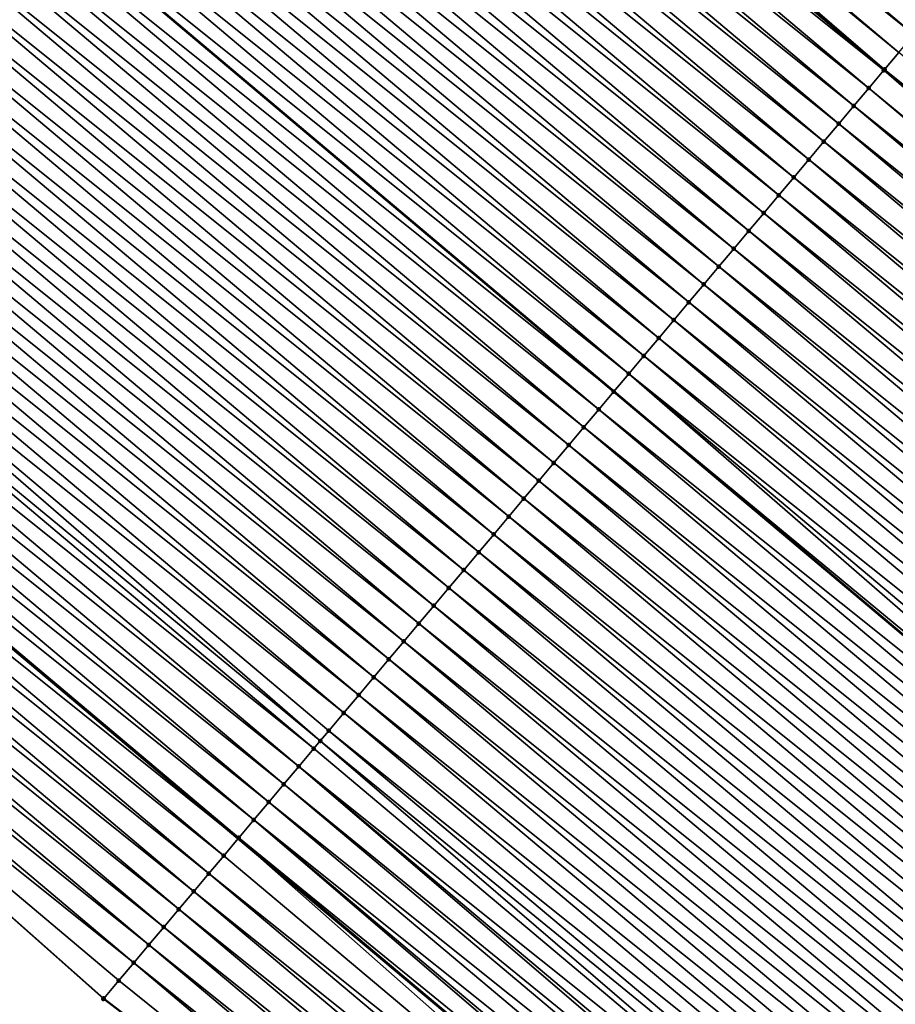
# Model space of a CAD drawing. Header units: feet. Extents: x 2007189 to 2022806, y 818621 to 837694.
# Tile 386 of 656: x 2016882 to 2016901, y 819008 to 819029. Entities that reach past the tile are written whole.
import ezdxf

# ---------------------------------------------------------------- set-up
doc = ezdxf.new("R2010")
doc.units = ezdxf.units.FT
doc.header["$MEASUREMENT"] = 0
for name, color, linetype, lineweight in [('EP_Travel Lane', 172, 'Continuous', 53), ('Road Shots', 141, 'Continuous', 100), ('Road X-Section', 40, 'Continuous', 13), ('STRIPING', 60, 'Continuous', 53)]:
    doc.layers.add(name, color=color, linetype=linetype, lineweight=lineweight)
doc.layers.add('I-77-MM17-21_SB-Surface-Border', color=7, linetype='Continuous')
doc.layers.add('I-77-MM17-21_SB-Surface-TIN', color=7, linetype='Continuous')

msp = doc.modelspace()

# ---------------------------------------------------------------- linework, layer by layer
at = {"layer": 'EP_Travel Lane'}
msp.add_polyline3d([(2016733.999429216, 819140.1034043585, 274.1678343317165), (2016749.296424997, 819127.221880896, 274.4294133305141), (2016764.59372578, 819114.3401005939, 274.6591212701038), (2016779.89070353, 819101.4585923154, 274.9225861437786), (2016795.18778303, 819088.576998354, 275.1754161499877), (2016810.484822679, 819075.6954379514, 275.4324137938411), (2016825.782035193, 819062.8137319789, 275.6713380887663), (2016841.079173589, 819049.9320884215, 275.9180162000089), (2016856.376299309, 819037.0504555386, 276.1660225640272), (2016871.673332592, 819024.1689004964, 276.4236824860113), (2016886.982882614, 819011.2875277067, 276.6819348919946), (2016902.308022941, 818998.4390243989, 276.9303344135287), (2016917.633320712, 818985.5903890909, 277.155754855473), (2016932.95899216, 818972.7414404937, 277.3266247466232), (2016948.284831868, 818959.8923508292, 277.4729298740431), (2016963.610795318, 818947.0431574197, 277.6011788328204), (2016978.936536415, 818934.1941504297, 277.7618819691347), (2016994.26224747, 818921.3451686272, 277.9269635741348), (2017009.587746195, 818908.4963648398, 278.12305330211), (2017024.913461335, 818895.6473796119, 278.287547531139), (2017040.259477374, 818882.7864861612, 278.4217461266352), (2017055.598698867, 818869.9530697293, 278.5670416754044), (2017070.938029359, 818857.1195621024, 278.6535262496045), (2017086.277400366, 818844.286020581, 278.7181300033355)], dxfattribs=at)
at = {"layer": 'I-77-MM17-21_SB-Surface-Border', "color": 3, "linetype": 'Continuous', "lineweight": -3}
msp.add_polyline3d([(2017085.954980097, 818843.9006351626, 278.6995043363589), (2017070.209611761, 818856.2489015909, 278.6138580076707), (2017054.652584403, 818868.8221821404, 278.51044431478), (2017039.253249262, 818881.5837598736, 278.3655220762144), (2017023.470538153, 818893.9304283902, 278.2235324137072), (2017007.420183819, 818905.9170554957, 278.0195860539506), (2016992.481850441, 818919.2264905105, 277.8362537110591), (2016977.717256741, 818932.7433000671, 277.7066960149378), (2016961.341886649, 818944.3440322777, 277.5491763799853), (2016947.274771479, 818958.6908833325, 277.4580087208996), (2016932.596480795, 818972.3101950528, 277.3185388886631), (2016915.047826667, 818982.5151392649, 277.131746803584), (2016900.012915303, 818995.7091841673, 276.9102384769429), (2016884.092850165, 819007.8499312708, 276.6463734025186), (2016869.116902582, 819021.1336139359, 276.3774182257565), (2016853.500769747, 819033.6361956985, 276.1087442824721), (2016837.88433416, 819046.1390325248, 275.8717059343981), (2016822.268144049, 819058.6416625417, 275.6090141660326), (2016807.295925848, 819071.909341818, 275.3812706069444), (2016792.001816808, 819084.7944163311, 275.1261050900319), (2016777.351884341, 819098.4443676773, 274.8844872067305), (2016762.380124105, 819111.7116611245, 274.6088648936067), (2016746.441525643, 819123.8321223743, 274.3728565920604), (2016731.791721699, 819137.481965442, 274.1178048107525)], dxfattribs=at)
at = {"layer": 'I-77-MM17-21_SB-Surface-TIN', "color": 128, "linetype": 'Continuous', "lineweight": -3}
for points in [[(2016901.47484909, 819028.5283431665, 277.0840418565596), (2016886.18662564, 819041.4036555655, 276.8362603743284), (2016885.864573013, 819041.0211871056, 276.8257612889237)], [(2016901.47484909, 819028.5283431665, 277.0840418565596), (2016901.796577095, 819028.9110847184, 277.0920973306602), (2016886.18662564, 819041.4036555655, 276.8362603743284)], [(2016901.153129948, 819028.1455941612, 277.0746908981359), (2016885.864573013, 819041.0211871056, 276.8257612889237), (2016885.69909816, 819040.8246631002, 276.8200213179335)], [(2016901.153129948, 819028.1455941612, 277.0746908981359), (2016901.47484909, 819028.5283431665, 277.0840418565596), (2016885.864573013, 819041.0211871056, 276.8257612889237)], [(2016900.847775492, 819027.7823052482, 277.0651704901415), (2016885.69909816, 819040.8246631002, 276.8200213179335), (2016885.542527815, 819040.6387123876, 276.8144857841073)], [(2016900.847775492, 819027.7823052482, 277.0651704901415), (2016901.153129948, 819028.1455941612, 277.0746908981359), (2016885.69909816, 819040.8246631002, 276.8200213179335)], [(2016900.831415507, 819027.762841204, 277.0646530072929), (2016885.542527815, 819040.6387123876, 276.8144857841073), (2016885.220483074, 819040.2562372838, 276.8031623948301)], [(2016900.831415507, 819027.762841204, 277.0646530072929), (2016900.847775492, 819027.7823052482, 277.0651704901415), (2016885.542527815, 819040.6387123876, 276.8144857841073)], [(2016900.509702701, 819027.3800868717, 277.0543761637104), (2016885.220483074, 819040.2562372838, 276.8031623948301), (2016884.898434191, 819039.8737656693, 276.7922719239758)], [(2016900.509702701, 819027.3800868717, 277.0543761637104), (2016900.831415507, 819027.762841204, 277.0646530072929), (2016885.220483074, 819040.2562372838, 276.8031623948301)], [(2016900.187990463, 819026.9973320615, 277.044016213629), (2016884.898434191, 819039.8737656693, 276.7922719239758), (2016884.576378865, 819039.4912994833, 276.782054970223)], [(2016900.187990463, 819026.9973320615, 277.044016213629), (2016900.509702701, 819027.3800868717, 277.0543761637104), (2016884.898434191, 819039.8737656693, 276.7922719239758)], [(2016899.866276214, 819026.6145789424, 277.0339501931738), (2016884.576378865, 819039.4912994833, 276.782054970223), (2016884.254316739, 819039.1088390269, 276.7725488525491)], [(2016899.866276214, 819026.6145789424, 277.0339501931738), (2016900.187990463, 819026.9973320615, 277.044016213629), (2016884.576378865, 819039.4912994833, 276.782054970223)], [(2016899.544559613, 819026.2318278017, 277.024228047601), (2016884.254316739, 819039.1088390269, 276.7725488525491), (2016883.932251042, 819038.7263815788, 276.7634159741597)], [(2016899.544559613, 819026.2318278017, 277.024228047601), (2016899.866276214, 819026.6145789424, 277.0339501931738), (2016884.254316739, 819039.1088390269, 276.7725488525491)], [(2016899.222841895, 819025.8490775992, 277.0146690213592), (2016883.932251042, 819038.7263815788, 276.7634159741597), (2016883.610183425, 819038.3439257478, 276.7544837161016)], [(2016899.222841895, 819025.8490775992, 277.0146690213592), (2016899.544559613, 819026.2318278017, 277.024228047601), (2016883.932251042, 819038.7263815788, 276.7634159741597)], [(2016898.901123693, 819025.4663278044, 277.005180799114), (2016883.610183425, 819038.3439257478, 276.7544837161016), (2016883.288116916, 819037.9614689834, 276.7454356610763)], [(2016898.901123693, 819025.4663278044, 277.005180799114), (2016899.222841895, 819025.8490775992, 277.0146690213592), (2016883.610183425, 819038.3439257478, 276.7544837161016)], [(2016898.579406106, 819025.0835774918, 276.9956026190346), (2016883.288116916, 819037.9614689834, 276.7454356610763), (2016882.966052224, 819037.5790106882, 276.7361976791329)], [(2016898.579406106, 819025.0835774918, 276.9956026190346), (2016898.901123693, 819025.4663278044, 277.005180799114), (2016883.288116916, 819037.9614689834, 276.7454356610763)], [(2016898.257689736, 819024.700826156, 276.9858465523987), (2016882.966052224, 819037.5790106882, 276.7361976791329), (2016882.64399027, 819037.1965500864, 276.7266735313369)], [(2016898.257689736, 819024.700826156, 276.9858465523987), (2016898.579406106, 819025.0835774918, 276.9956026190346), (2016882.966052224, 819037.5790106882, 276.7361976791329)], [(2016897.935973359, 819024.3180748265, 276.9760916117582), (2016882.64399027, 819037.1965500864, 276.7266735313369), (2016882.321930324, 819036.8140877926, 276.7169394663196)], [(2016897.935973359, 819024.3180748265, 276.9760916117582), (2016898.257689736, 819024.700826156, 276.9858465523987), (2016882.64399027, 819037.1965500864, 276.7266735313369)], [(2016897.61425715, 819023.9353233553, 276.9663120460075), (2016882.321930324, 819036.8140877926, 276.7169394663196), (2016881.999871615, 819036.431624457, 276.7070761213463)], [(2016897.61425715, 819023.9353233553, 276.9663120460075), (2016897.935973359, 819024.3180748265, 276.9760916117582), (2016882.321930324, 819036.8140877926, 276.7169394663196)], [(2016897.292540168, 819023.5525725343, 276.9566454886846), (2016881.999871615, 819036.431624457, 276.7070761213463), (2016881.677812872, 819036.0491611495, 276.6972162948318)], [(2016897.292540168, 819023.5525725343, 276.9566454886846), (2016897.61425715, 819023.9353233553, 276.9663120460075), (2016881.999871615, 819036.431624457, 276.7070761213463)], [(2016896.970822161, 819023.1698225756, 276.9471288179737), (2016881.677812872, 819036.0491611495, 276.6972162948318), (2016881.355753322, 819035.6666985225, 276.6874408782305)], [(2016896.970822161, 819023.1698225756, 276.9471288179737), (2016897.292540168, 819023.5525725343, 276.9566454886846), (2016881.677812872, 819036.0491611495, 276.6972162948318)], [(2016896.649103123, 819022.7870734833, 276.9377627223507), (2016881.355753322, 819035.6666985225, 276.6874408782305), (2016881.033694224, 819035.2842355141, 276.6776181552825)], [(2016896.649103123, 819022.7870734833, 276.9377627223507), (2016896.970822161, 819023.1698225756, 276.9471288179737), (2016881.355753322, 819035.6666985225, 276.6874408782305)], [(2016896.327382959, 819022.4043253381, 276.9285612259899), (2016881.033694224, 819035.2842355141, 276.6776181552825), (2016880.711635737, 819034.9017719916, 276.6677316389)], [(2016896.327382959, 819022.4043253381, 276.9285612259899), (2016896.649103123, 819022.7870734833, 276.9377627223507), (2016881.033694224, 819035.2842355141, 276.6776181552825)], [(2016896.005662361, 819022.0215775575, 276.9194231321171), (2016880.711635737, 819034.9017719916, 276.6677316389), (2016880.389578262, 819034.5193076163, 276.6577393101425)], [(2016896.005662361, 819022.0215775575, 276.9194231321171), (2016896.327382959, 819022.4043253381, 276.9285612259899), (2016880.711635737, 819034.9017719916, 276.6677316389)], [(2016895.683942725, 819021.6388289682, 276.9101444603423), (2016880.389578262, 819034.5193076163, 276.6577393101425), (2016880.067520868, 819034.136843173, 276.6477385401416)], [(2016895.683942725, 819021.6388289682, 276.9101444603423), (2016896.005662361, 819022.0215775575, 276.9194231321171), (2016880.389578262, 819034.5193076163, 276.6577393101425)], [(2016895.362224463, 819021.2560792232, 276.9006649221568), (2016880.067520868, 819034.136843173, 276.6477385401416), (2016879.745463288, 819033.7543786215, 276.6377435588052)], [(2016895.362224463, 819021.2560792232, 276.9006649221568), (2016895.683942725, 819021.6388289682, 276.9101444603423), (2016880.067520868, 819034.136843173, 276.6477385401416)], [(2016879.423403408, 819033.3719165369, 276.6280162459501), (2016895.040507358, 819020.8733282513, 276.8909980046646), (2016879.745463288, 819033.7543786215, 276.6377435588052)], [(2016895.362224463, 819021.2560792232, 276.9006649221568), (2016879.745463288, 819033.7543786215, 276.6377435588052), (2016895.040507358, 819020.8733282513, 276.8909980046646)], [(2016894.718791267, 819020.4905769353, 276.8812195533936), (2016879.423403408, 819033.3719165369, 276.6280162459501), (2016879.10133972, 819032.989457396, 276.6186733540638)], [(2016894.718791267, 819020.4905769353, 276.8812195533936), (2016895.040507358, 819020.8733282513, 276.8909980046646), (2016879.423403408, 819033.3719165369, 276.6280162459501)], [(2016894.397074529, 819020.1078259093, 276.8715173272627), (2016879.10133972, 819032.989457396, 276.6186733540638), (2016878.779271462, 819032.607002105, 276.6098081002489)], [(2016894.397074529, 819020.1078259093, 276.8715173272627), (2016894.718791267, 819020.4905769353, 276.8812195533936), (2016879.10133972, 819032.989457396, 276.6186733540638)], [(2016894.075357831, 819019.7250748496, 276.8618092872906), (2016878.779271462, 819032.607002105, 276.6098081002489), (2016878.457198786, 819032.2245505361, 276.6014046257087)], [(2016894.075357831, 819019.7250748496, 276.8618092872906), (2016894.397074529, 819020.1078259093, 276.8715173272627), (2016878.779271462, 819032.607002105, 276.6098081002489)], [(2016893.75363934, 819019.3423252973, 276.8523632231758), (2016878.457198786, 819032.2245505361, 276.6014046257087), (2016878.135123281, 819031.8421013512, 276.5932969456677)], [(2016893.75363934, 819019.3423252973, 276.8523632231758), (2016894.075357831, 819019.7250748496, 276.8618092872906), (2016878.457198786, 819032.2245505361, 276.6014046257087)], [(2016893.431918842, 819018.9595774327, 276.8432105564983), (2016878.135123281, 819031.8421013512, 276.5932969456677), (2016877.813046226, 819031.4596534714, 276.5853511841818)], [(2016893.431918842, 819018.9595774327, 276.8432105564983), (2016893.75363934, 819019.3423252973, 276.8523632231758), (2016878.135123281, 819031.8421013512, 276.5932969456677)], [(2016893.110196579, 819018.5768310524, 276.8343158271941), (2016877.813046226, 819031.4596534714, 276.5853511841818), (2016877.490969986, 819031.077204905, 276.5773202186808)], [(2016893.110196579, 819018.5768310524, 276.8343158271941), (2016893.431918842, 819018.9595774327, 276.8432105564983), (2016877.813046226, 819031.4596534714, 276.5853511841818)], [(2016892.788473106, 819018.1940856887, 276.8255978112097), (2016877.490969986, 819031.077204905, 276.5773202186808), (2016877.168893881, 819030.6947562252, 276.5692751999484)], [(2016892.788473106, 819018.1940856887, 276.8255978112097), (2016893.110196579, 819018.5768310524, 276.8343158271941), (2016877.490969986, 819031.077204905, 276.5773202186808)], [(2016892.466749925, 819017.81134008, 276.8168372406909), (2016877.168893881, 819030.6947562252, 276.5692751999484), (2016876.846821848, 819030.3123041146, 276.5608045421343)], [(2016892.466749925, 819017.81134008, 276.8168372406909), (2016892.788473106, 819018.1940856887, 276.8255978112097), (2016877.168893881, 819030.6947562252, 276.5692751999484)], [(2016892.145026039, 819017.4285950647, 276.808179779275), (2016876.846821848, 819030.3123041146, 276.5608045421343), (2016876.52475347, 819029.9298489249, 276.5519518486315)], [(2016892.145026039, 819017.4285950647, 276.808179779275), (2016892.466749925, 819017.81134008, 276.8168372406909), (2016876.846821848, 819030.3123041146, 276.5608045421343)], [(2016891.823303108, 819017.045849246, 276.7993826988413), (2016876.52475347, 819029.9298489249, 276.5519518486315), (2016876.202687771, 819029.5473914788, 276.5428192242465)], [(2016891.823303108, 819017.045849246, 276.7993826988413), (2016892.145026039, 819017.4285950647, 276.808179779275), (2016876.52475347, 819029.9298489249, 276.5519518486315)], [(2016891.501580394, 819016.6631032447, 276.790553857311), (2016876.202687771, 819029.5473914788, 276.5428192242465), (2016875.880624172, 819029.1649322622, 276.5334669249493)], [(2016891.501580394, 819016.6631032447, 276.790553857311), (2016891.823303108, 819017.045849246, 276.7993826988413), (2016876.202687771, 819029.5473914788, 276.5428192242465)], [(2016891.179858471, 819016.280356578, 276.7816093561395), (2016875.880624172, 819029.1649322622, 276.5334669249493), (2016875.558561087, 819028.7824726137, 276.5240610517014)], [(2016891.179858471, 819016.280356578, 276.7816093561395), (2016891.501580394, 819016.6631032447, 276.790553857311), (2016875.880624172, 819029.1649322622, 276.5334669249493)], [(2016890.858137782, 819015.8976088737, 276.7724845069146), (2016875.558561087, 819028.7824726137, 276.5240610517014), (2016875.236498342, 819028.4000126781, 276.5146195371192)], [(2016890.858137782, 819015.8976088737, 276.7724845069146), (2016891.179858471, 819016.280356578, 276.7816093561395), (2016875.558561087, 819028.7824726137, 276.5240610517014)], [(2016890.536416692, 819015.514861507, 276.7634183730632), (2016875.236498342, 819028.4000126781, 276.5146195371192), (2016874.914432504, 819028.0175553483, 276.5055013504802)], [(2016890.536416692, 819015.514861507, 276.7634183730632), (2016890.858137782, 819015.8976088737, 276.7724845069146), (2016875.236498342, 819028.4000126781, 276.5146195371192)], [(2016916.459830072, 819015.275201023, 277.3260434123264), (2016901.153129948, 819028.1455941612, 277.0746908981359), (2016900.847775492, 819027.7823052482, 277.0651704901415)], [(2016890.214694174, 819015.1321153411, 276.7545609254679), (2016874.914432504, 819028.0175553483, 276.5055013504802), (2016874.592366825, 819027.6350978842, 276.49636649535)], [(2016890.214694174, 819015.1321153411, 276.7545609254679), (2016890.536416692, 819015.514861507, 276.7634183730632), (2016874.914432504, 819028.0175553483, 276.5055013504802)], [(2016915.948243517, 819014.6665665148, 277.3111454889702), (2016900.831415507, 819027.762841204, 277.0646530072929), (2016900.509702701, 819027.3800868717, 277.0543761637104)], [(2016916.138109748, 819014.8924530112, 277.3168651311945), (2016900.847775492, 819027.7823052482, 277.0651704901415), (2016900.831415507, 819027.762841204, 277.0646530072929)], [(2016915.948243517, 819014.6665665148, 277.3111454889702), (2016916.138109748, 819014.8924530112, 277.3168651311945), (2016900.831415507, 819027.762841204, 277.0646530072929)], [(2016916.138109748, 819014.8924530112, 277.3168651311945), (2016916.459830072, 819015.275201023, 277.3260434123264), (2016900.847775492, 819027.7823052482, 277.0651704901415)], [(2016889.892972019, 819014.7493688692, 276.7456503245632), (2016874.592366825, 819027.6350978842, 276.49636649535), (2016874.270301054, 819027.2526404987, 276.4872413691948)], [(2016889.892972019, 819014.7493688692, 276.7456503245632), (2016890.214694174, 819015.1321153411, 276.7545609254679), (2016874.592366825, 819027.6350978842, 276.49636649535)], [(2016915.816394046, 819014.5097011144, 277.3070115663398), (2016900.509702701, 819027.3800868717, 277.0543761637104), (2016900.187990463, 819026.9973320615, 277.044016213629)], [(2016915.816394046, 819014.5097011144, 277.3070115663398), (2016915.948243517, 819014.6665665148, 277.3111454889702), (2016900.509702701, 819027.3800868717, 277.0543761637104)], [(2016889.571249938, 819014.3666223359, 276.7367289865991), (2016874.270301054, 819027.2526404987, 276.4872413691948), (2016873.948234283, 819026.8701839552, 276.478220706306)], [(2016889.571249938, 819014.3666223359, 276.7367289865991), (2016889.892972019, 819014.7493688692, 276.7456503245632), (2016874.270301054, 819027.2526404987, 276.4872413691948)], [(2016889.24952836, 819013.9838753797, 276.7277342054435), (2016873.948234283, 819026.8701839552, 276.478220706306), (2016873.626165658, 819026.4877289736, 276.4693938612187)], [(2016889.24952836, 819013.9838753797, 276.7277342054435), (2016889.571249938, 819014.3666223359, 276.7367289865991), (2016873.948234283, 819026.8701839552, 276.478220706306)], [(2016915.494681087, 819014.1269469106, 277.2967570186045), (2016900.187990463, 819026.9973320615, 277.044016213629), (2016899.866276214, 819026.6145789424, 277.0339501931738)], [(2016915.494681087, 819014.1269469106, 277.2967570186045), (2016915.816394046, 819014.5097011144, 277.3070115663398), (2016900.187990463, 819026.9973320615, 277.044016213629)], [(2016888.743347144, 819013.3816888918, 276.7142383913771), (2016873.626165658, 819026.4877289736, 276.4693938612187), (2016873.304094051, 819026.1052765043, 276.4608786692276)], [(2016888.743347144, 819013.3816888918, 276.7142383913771), (2016888.927805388, 819013.6011295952, 276.7189430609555), (2016873.626165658, 819026.4877289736, 276.4693938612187)], [(2016888.927805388, 819013.6011295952, 276.7189430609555), (2016889.24952836, 819013.9838753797, 276.7277342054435), (2016873.626165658, 819026.4877289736, 276.4693938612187)], [(2016915.172966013, 819013.7441944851, 277.2868115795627), (2016899.866276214, 819026.6145789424, 277.0339501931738), (2016899.544559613, 819026.2318278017, 277.024228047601)], [(2016915.172966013, 819013.7441944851, 277.2868115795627), (2016915.494681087, 819014.1269469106, 277.2967570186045), (2016899.866276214, 819026.6145789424, 277.0339501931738)], [(2016914.851247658, 819013.3614448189, 277.2773457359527), (2016899.544559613, 819026.2318278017, 277.024228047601), (2016899.222841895, 819025.8490775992, 277.0146690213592)], [(2016914.851247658, 819013.3614448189, 277.2773457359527), (2016915.172966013, 819013.7441944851, 277.2868115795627), (2016899.544559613, 819026.2318278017, 277.024228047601)], [(2016888.606076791, 819013.2183885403, 276.7109739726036), (2016873.304094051, 819026.1052765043, 276.4608786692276), (2016872.982019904, 819025.7228261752, 276.4526290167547)], [(2016888.606076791, 819013.2183885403, 276.7109739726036), (2016888.743347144, 819013.3816888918, 276.7142383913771), (2016873.304094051, 819026.1052765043, 276.4608786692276)], [(2016914.52952688, 819012.9786971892, 277.2682338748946), (2016899.222841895, 819025.8490775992, 277.0146690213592), (2016898.901123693, 819025.4663278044, 277.005180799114)], [(2016914.52952688, 819012.9786971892, 277.2682338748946), (2016914.851247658, 819013.3614448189, 277.2773457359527), (2016899.222841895, 819025.8490775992, 277.0146690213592)], [(2016888.284342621, 819012.8356521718, 276.7038194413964), (2016872.982019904, 819025.7228261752, 276.4526290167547), (2016872.659943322, 819025.3403778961, 276.4446337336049)], [(2016888.284342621, 819012.8356521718, 276.7038194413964), (2016888.606076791, 819013.2183885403, 276.7109739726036), (2016872.982019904, 819025.7228261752, 276.4526290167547)], [(2016914.207804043, 819012.5959512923, 277.2594231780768), (2016898.901123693, 819025.4663278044, 277.005180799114), (2016898.579406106, 819025.0835774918, 276.9956026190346)], [(2016914.207804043, 819012.5959512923, 277.2594231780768), (2016914.52952688, 819012.9786971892, 277.2682338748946), (2016898.901123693, 819025.4663278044, 277.005180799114)], [(2016887.962604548, 819012.4529190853, 276.6972354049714), (2016872.659943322, 819025.3403778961, 276.4446337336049), (2016872.337860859, 819024.9579345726, 276.4372532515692)], [(2016887.962604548, 819012.4529190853, 276.6972354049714), (2016888.284342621, 819012.8356521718, 276.7038194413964), (2016872.659943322, 819025.3403778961, 276.4446337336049)], [(2016913.886081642, 819012.2132050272, 277.2505484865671), (2016898.579406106, 819025.0835774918, 276.9956026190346), (2016898.257689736, 819024.700826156, 276.9858465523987)], [(2016913.886081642, 819012.2132050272, 277.2505484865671), (2016914.207804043, 819012.5959512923, 277.2594231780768), (2016898.579406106, 819025.0835774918, 276.9956026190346)], [(2016887.640861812, 819012.070189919, 276.6913327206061), (2016872.337860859, 819024.9579345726, 276.4372532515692), (2016872.015774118, 819024.5754948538, 276.4303199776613)], [(2016887.640861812, 819012.070189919, 276.6913327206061), (2016887.962604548, 819012.4529190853, 276.6972354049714), (2016872.337860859, 819024.9579345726, 276.4372532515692)], [(2016887.319113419, 819011.687465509, 276.686256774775), (2016872.015774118, 819024.5754948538, 276.4303199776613), (2016871.693681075, 819024.1930604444, 276.424045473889)], [(2016887.319113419, 819011.687465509, 276.686256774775), (2016887.640861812, 819012.070189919, 276.6913327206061), (2016872.015774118, 819024.5754948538, 276.4303199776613)], [(2016913.564360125, 819011.8304580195, 277.2415447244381), (2016898.257689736, 819024.700826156, 276.9858465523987), (2016897.935973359, 819024.3180748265, 276.9760916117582)], [(2016913.564360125, 819011.8304580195, 277.2415447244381), (2016913.886081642, 819012.2132050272, 277.2505484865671), (2016898.257689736, 819024.700826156, 276.9858465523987)], [(2016871.371582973, 819023.8106302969, 276.4182997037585), (2016886.982882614, 819011.2875277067, 276.6819348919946), (2016871.673332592, 819024.1689004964, 276.4236824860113)], [(2016886.997358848, 819011.3047462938, 276.6820837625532), (2016871.693681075, 819024.1930604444, 276.424045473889), (2016871.673332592, 819024.1689004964, 276.4236824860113)], [(2016886.997358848, 819011.3047462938, 276.6820837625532), (2016871.673332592, 819024.1689004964, 276.4236824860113), (2016886.982882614, 819011.2875277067, 276.6819348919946)], [(2016886.997358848, 819011.3047462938, 276.6820837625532), (2016887.319113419, 819011.687465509, 276.686256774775), (2016871.693681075, 819024.1930604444, 276.424045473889)], [(2016913.242638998, 819011.4477106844, 277.2324840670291), (2016897.935973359, 819024.3180748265, 276.9760916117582), (2016897.61425715, 819023.9353233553, 276.9663120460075)], [(2016913.242638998, 819011.4477106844, 277.2324840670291), (2016913.564360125, 819011.8304580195, 277.2415447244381), (2016897.935973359, 819024.3180748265, 276.9760916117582)], [(2016912.920920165, 819011.0649614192, 277.2230879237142), (2016897.61425715, 819023.9353233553, 276.9663120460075), (2016897.292540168, 819023.5525725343, 276.9566454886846)], [(2016912.920920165, 819011.0649614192, 277.2230879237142), (2016913.242638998, 819011.4477106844, 277.2324840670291), (2016897.61425715, 819023.9353233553, 276.9663120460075)], [(2016886.675598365, 819010.9220320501, 276.6787748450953), (2016871.371582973, 819023.8106302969, 276.4182997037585), (2016871.049482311, 819023.4282023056, 276.4128214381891)], [(2016886.675598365, 819010.9220320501, 276.6787748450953), (2016886.982882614, 819011.2875277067, 276.6819348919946), (2016871.371582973, 819023.8106302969, 276.4182997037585)], [(2016912.599203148, 819010.6822106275, 277.2134264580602), (2016897.292540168, 819023.5525725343, 276.9566454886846), (2016896.970822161, 819023.1698225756, 276.9471288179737)], [(2016912.599203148, 819010.6822106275, 277.2134264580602), (2016912.920920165, 819011.0649614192, 277.2230879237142), (2016897.292540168, 819023.5525725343, 276.9566454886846)], [(2016886.353837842, 819010.5393178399, 276.675471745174), (2016871.049482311, 819023.4282023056, 276.4128214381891), (2016870.727382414, 819023.04577367, 276.407263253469)], [(2016886.353837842, 819010.5393178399, 276.675471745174), (2016886.675598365, 819010.9220320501, 276.6787748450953), (2016871.049482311, 819023.4282023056, 276.4128214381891)], [(2016912.277486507, 819010.2994595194, 277.2037099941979), (2016896.970822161, 819023.1698225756, 276.9471288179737), (2016896.649103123, 819022.7870734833, 276.9377627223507)], [(2016912.277486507, 819010.2994595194, 277.2037099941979), (2016912.599203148, 819010.6822106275, 277.2134264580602), (2016896.970822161, 819023.1698225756, 276.9471288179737)], [(2016886.03207901, 819010.156602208, 276.6719215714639), (2016870.727382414, 819023.04577367, 276.407263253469), (2016870.405279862, 819022.6633472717, 276.4019826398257)], [(2016886.03207901, 819010.156602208, 276.6719215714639), (2016886.353837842, 819010.5393178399, 276.675471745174), (2016870.727382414, 819023.04577367, 276.407263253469)], [(2016885.710321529, 819009.7738854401, 276.6681739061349), (2016870.405279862, 819022.6633472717, 276.4019826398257), (2016870.083178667, 819022.2809197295, 276.3965600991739)], [(2016885.710321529, 819009.7738854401, 276.6681739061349), (2016886.03207901, 819010.156602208, 276.6719215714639), (2016870.405279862, 819022.6633472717, 276.4019826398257)], [(2016911.955768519, 819009.916709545, 277.1941905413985), (2016896.649103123, 819022.7870734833, 276.9377627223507), (2016896.327382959, 819022.4043253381, 276.9285612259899)], [(2016911.955768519, 819009.916709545, 277.1941905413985), (2016912.277486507, 819010.2994595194, 277.2037099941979), (2016896.649103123, 819022.7870734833, 276.9377627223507)], [(2016885.388565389, 819009.3911675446, 276.6642302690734), (2016870.083178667, 819022.2809197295, 276.3965600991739), (2016869.761080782, 819021.8984893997, 276.3907917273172)], [(2016885.388565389, 819009.3911675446, 276.6642302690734), (2016885.710321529, 819009.7738854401, 276.6681739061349), (2016870.083178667, 819022.2809197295, 276.3965600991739)], [(2016911.634050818, 819009.5339593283, 277.184629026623), (2016896.327382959, 819022.4043253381, 276.9285612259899), (2016896.005662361, 819022.0215775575, 276.9194231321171)], [(2016911.634050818, 819009.5339593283, 277.184629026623), (2016911.955768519, 819009.916709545, 277.1941905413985), (2016896.327382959, 819022.4043253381, 276.9285612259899)], [(2016911.312332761, 819009.1512094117, 277.1751196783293), (2016896.005662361, 819022.0215775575, 276.9194231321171), (2016895.683942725, 819021.6388289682, 276.9101444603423)], [(2016911.312332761, 819009.1512094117, 277.1751196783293), (2016911.634050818, 819009.5339593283, 277.184629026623), (2016896.005662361, 819022.0215775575, 276.9194231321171)], [(2016885.066809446, 819009.0084494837, 276.6602578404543), (2016869.761080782, 819021.8984893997, 276.3907917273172), (2016869.438988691, 819021.5160541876, 276.3844176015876)], [(2016885.066809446, 819009.0084494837, 276.6602578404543), (2016885.388565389, 819009.3911675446, 276.6642302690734), (2016869.761080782, 819021.8984893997, 276.3907917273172)], [(2016910.990613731, 819008.7684603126, 277.1657524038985), (2016895.683942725, 819021.6388289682, 276.9101444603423), (2016895.362224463, 819021.2560792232, 276.9006649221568)], [(2016910.990613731, 819008.7684603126, 277.1657524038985), (2016911.312332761, 819009.1512094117, 277.1751196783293), (2016895.683942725, 819021.6388289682, 276.9101444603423)], [(2016884.745055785, 819008.6257295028, 276.6559517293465), (2016869.438988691, 819021.5160541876, 276.3844176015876), (2016869.116902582, 819021.1336139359, 276.3774182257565)], [(2016884.745055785, 819008.6257295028, 276.6559517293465), (2016885.066809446, 819009.0084494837, 276.6602578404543), (2016869.438988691, 819021.5160541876, 276.3844176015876)], [(2016910.454088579, 819008.1301517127, 277.1497939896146), (2016895.362224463, 819021.2560792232, 276.9006649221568), (2016895.040507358, 819020.8733282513, 276.8909980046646)], [(2016910.454088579, 819008.1301517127, 277.1497939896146), (2016910.668895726, 819008.3857103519, 277.156235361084), (2016895.362224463, 819021.2560792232, 276.9006649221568)], [(2016910.668895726, 819008.3857103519, 277.156235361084), (2016910.990613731, 819008.7684603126, 277.1657524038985), (2016895.362224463, 819021.2560792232, 276.9006649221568)], [(2016884.092850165, 819007.8499312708, 276.6463734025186), (2016884.101554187, 819007.8602847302, 276.6465033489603), (2016869.116902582, 819021.1336139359, 276.3774182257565)], [(2016884.101554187, 819007.8602847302, 276.6465033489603), (2016884.423304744, 819008.2430073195, 276.6512628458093), (2016869.116902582, 819021.1336139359, 276.3774182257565)], [(2016884.423304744, 819008.2430073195, 276.6512628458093), (2016884.745055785, 819008.6257295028, 276.6559517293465), (2016869.116902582, 819021.1336139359, 276.3774182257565)], [(2016894.718791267, 819020.4905769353, 276.8812195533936), (2016910.347178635, 819008.0029593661, 277.1465662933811), (2016895.040507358, 819020.8733282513, 276.8909980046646)], [(2016910.454088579, 819008.1301517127, 277.1497939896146), (2016895.040507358, 819020.8733282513, 276.8909980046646), (2016910.347178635, 819008.0029593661, 277.1465662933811)], [(2016910.025463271, 819007.6202074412, 277.1366817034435), (2016894.718791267, 819020.4905769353, 276.8812195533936), (2016894.397074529, 819020.1078259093, 276.8715173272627)], [(2016910.025463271, 819007.6202074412, 277.1366817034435), (2016910.347178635, 819008.0029593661, 277.1465662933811), (2016894.718791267, 819020.4905769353, 276.8812195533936)], [(2016909.703746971, 819007.2374560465, 277.1269154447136), (2016894.397074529, 819020.1078259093, 276.8715173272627), (2016894.075357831, 819019.7250748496, 276.8618092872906)], [(2016909.703746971, 819007.2374560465, 277.1269154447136), (2016910.025463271, 819007.6202074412, 277.1366817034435), (2016894.397074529, 819020.1078259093, 276.8715173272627)], [(2016909.382029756, 819006.854705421, 277.1172828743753), (2016894.075357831, 819019.7250748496, 276.8618092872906), (2016893.75363934, 819019.3423252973, 276.8523632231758)], [(2016909.382029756, 819006.854705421, 277.1172828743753), (2016909.703746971, 819007.2374560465, 277.1269154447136), (2016894.075357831, 819019.7250748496, 276.8618092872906)], [(2016909.060311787, 819006.4719554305, 277.1077606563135), (2016893.75363934, 819019.3423252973, 276.8523632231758), (2016893.431918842, 819018.9595774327, 276.8432105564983)], [(2016909.060311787, 819006.4719554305, 277.1077606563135), (2016909.382029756, 819006.854705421, 277.1172828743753), (2016893.75363934, 819019.3423252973, 276.8523632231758)], [(2016908.738593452, 819006.0892057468, 277.0982917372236), (2016893.431918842, 819018.9595774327, 276.8432105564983), (2016893.110196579, 819018.5768310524, 276.8343158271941)], [(2016908.738593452, 819006.0892057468, 277.0982917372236), (2016909.060311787, 819006.4719554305, 277.1077606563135), (2016893.431918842, 819018.9595774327, 276.8432105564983)], [(2016908.416873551, 819005.706457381, 277.0890519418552), (2016893.110196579, 819018.5768310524, 276.8343158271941), (2016892.788473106, 819018.1940856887, 276.8255978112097)], [(2016908.416873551, 819005.706457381, 277.0890519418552), (2016908.738593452, 819006.0892057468, 277.0982917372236), (2016893.110196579, 819018.5768310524, 276.8343158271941)], [(2016908.09515265, 819005.3237098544, 277.0799579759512), (2016892.788473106, 819018.1940856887, 276.8255978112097), (2016892.466749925, 819017.81134008, 276.8168372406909)], [(2016908.09515265, 819005.3237098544, 277.0799579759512), (2016908.416873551, 819005.706457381, 277.0890519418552), (2016892.788473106, 819018.1940856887, 276.8255978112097)], [(2016907.773430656, 819004.9409632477, 277.0710239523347), (2016892.466749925, 819017.81134008, 276.8168372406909), (2016892.145026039, 819017.4285950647, 276.808179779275)], [(2016907.773430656, 819004.9409632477, 277.0710239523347), (2016908.09515265, 819005.3237098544, 277.0799579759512), (2016892.466749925, 819017.81134008, 276.8168372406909)], [(2016907.45170958, 819004.5582158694, 277.0619557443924), (2016892.145026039, 819017.4285950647, 276.808179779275), (2016891.823303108, 819017.045849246, 276.7993826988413)], [(2016907.45170958, 819004.5582158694, 277.0619557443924), (2016907.773430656, 819004.9409632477, 277.0710239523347), (2016892.145026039, 819017.4285950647, 276.808179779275)], [(2016907.129989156, 819004.175467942, 277.0527921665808), (2016891.823303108, 819017.045849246, 276.7993826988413), (2016891.501580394, 819016.6631032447, 276.790553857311)], [(2016907.129989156, 819004.175467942, 277.0527921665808), (2016907.45170958, 819004.5582158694, 277.0619557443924), (2016891.823303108, 819017.045849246, 276.7993826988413)], [(2016906.808269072, 819003.79271973, 277.0435790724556), (2016891.501580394, 819016.6631032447, 276.790553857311), (2016891.179858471, 819016.280356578, 276.7816093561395)], [(2016906.808269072, 819003.79271973, 277.0435790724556), (2016907.129989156, 819004.175467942, 277.0527921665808), (2016891.501580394, 819016.6631032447, 276.790553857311)], [(2016906.486548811, 819003.4099716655, 277.0343916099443), (2016891.179858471, 819016.280356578, 276.7816093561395), (2016890.858137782, 819015.8976088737, 276.7724845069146)], [(2016906.486548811, 819003.4099716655, 277.0343916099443), (2016906.808269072, 819003.79271973, 277.0435790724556), (2016891.179858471, 819016.280356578, 276.7816093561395)], [(2016906.164828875, 819003.0272233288, 277.0251568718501), (2016890.858137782, 819015.8976088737, 276.7724845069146), (2016890.536416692, 819015.514861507, 276.7634183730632)], [(2016906.164828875, 819003.0272233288, 277.0251568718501), (2016906.486548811, 819003.4099716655, 277.0343916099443), (2016890.858137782, 819015.8976088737, 276.7724845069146)], [(2016905.843109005, 819002.644474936, 277.0159123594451), (2016890.536416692, 819015.514861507, 276.7634183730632), (2016890.214694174, 819015.1321153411, 276.7545609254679)], [(2016905.843109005, 819002.644474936, 277.0159123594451), (2016906.164828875, 819003.0272233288, 277.0251568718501), (2016890.536416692, 819015.514861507, 276.7634183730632)], [(2016905.521388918, 819002.2617267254, 277.0066995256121), (2016890.214694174, 819015.1321153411, 276.7545609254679), (2016889.892972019, 819014.7493688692, 276.7456503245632)], [(2016905.521388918, 819002.2617267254, 277.0066995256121), (2016905.843109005, 819002.644474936, 277.0159123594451), (2016890.214694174, 819015.1321153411, 276.7545609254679)], [(2016905.199667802, 819001.8789793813, 276.9976372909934), (2016889.892972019, 819014.7493688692, 276.7456503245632), (2016889.571249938, 819014.3666223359, 276.7367289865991)], [(2016905.199667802, 819001.8789793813, 276.9976372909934), (2016905.521388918, 819002.2617267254, 277.0066995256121), (2016889.892972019, 819014.7493688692, 276.7456503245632)], [(2016904.877945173, 819001.4962333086, 276.9887960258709), (2016889.571249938, 819014.3666223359, 276.7367289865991), (2016889.24952836, 819013.9838753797, 276.7277342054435)], [(2016904.877945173, 819001.4962333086, 276.9887960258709), (2016905.199667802, 819001.8789793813, 276.9976372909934), (2016889.571249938, 819014.3666223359, 276.7367289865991)], [(2016904.556221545, 819001.1134880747, 276.980100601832), (2016889.24952836, 819013.9838753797, 276.7277342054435), (2016888.927805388, 819013.6011295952, 276.7189430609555)], [(2016904.556221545, 819001.1134880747, 276.980100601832), (2016904.877945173, 819001.4962333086, 276.9887960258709), (2016889.24952836, 819013.9838753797, 276.7277342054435)], [(2016904.234496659, 819000.7307438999, 276.9715892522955), (2016888.927805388, 819013.6011295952, 276.7189430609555), (2016888.743347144, 819013.3816888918, 276.7142383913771)], [(2016904.234496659, 819000.7307438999, 276.9715892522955), (2016904.556221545, 819001.1134880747, 276.980100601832), (2016888.927805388, 819013.6011295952, 276.7189430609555)], [(2016903.912770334, 819000.3480009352, 276.9632882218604), (2016888.743347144, 819013.3816888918, 276.7142383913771), (2016888.606076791, 819013.2183885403, 276.7109739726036)], [(2016903.912770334, 819000.3480009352, 276.9632882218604), (2016904.234496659, 819000.7307438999, 276.9715892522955), (2016888.743347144, 819013.3816888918, 276.7142383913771)], [(2016903.912770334, 819000.3480009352, 276.9632882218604), (2016888.606076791, 819013.2183885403, 276.7109739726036), (2016888.284342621, 819012.8356521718, 276.7038194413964)], [(2016903.471335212, 818999.8228539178, 276.9524729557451), (2016888.284342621, 819012.8356521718, 276.7038194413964), (2016887.962604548, 819012.4529190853, 276.6972354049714)], [(2016903.471335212, 818999.8228539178, 276.9524729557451), (2016903.59104166, 818999.9652599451, 276.9553304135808), (2016888.284342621, 819012.8356521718, 276.7038194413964)], [(2016903.59104166, 818999.9652599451, 276.9553304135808), (2016903.912770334, 819000.3480009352, 276.9632882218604), (2016888.284342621, 819012.8356521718, 276.7038194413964)], [(2016903.269309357, 818999.5825220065, 276.947902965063), (2016887.962604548, 819012.4529190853, 276.6972354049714), (2016887.640861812, 819012.070189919, 276.6913327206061)], [(2016903.269309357, 818999.5825220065, 276.947902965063), (2016903.471335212, 818999.8228539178, 276.9524729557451), (2016887.962604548, 819012.4529190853, 276.6972354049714)], [(2016902.947572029, 818999.199788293, 276.9412099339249), (2016887.640861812, 819012.070189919, 276.6913327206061), (2016887.319113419, 819011.687465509, 276.686256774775)], [(2016902.947572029, 818999.199788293, 276.9412099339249), (2016903.269309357, 818999.5825220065, 276.947902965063), (2016887.640861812, 819012.070189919, 276.6913327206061)], [(2016902.508506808, 818998.6775013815, 276.9333890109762), (2016887.319113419, 819011.687465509, 276.686256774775), (2016886.997358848, 819011.3047462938, 276.6820837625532)], [(2016902.508506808, 818998.6775013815, 276.9333890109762), (2016902.625829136, 818998.817059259, 276.9353302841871), (2016887.319113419, 819011.687465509, 276.686256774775)], [(2016902.625829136, 818998.817059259, 276.9353302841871), (2016902.947572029, 818999.199788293, 276.9412099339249), (2016887.319113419, 819011.687465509, 276.686256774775)], [(2016901.982327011, 818998.0516149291, 276.9259588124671), (2016886.982882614, 819011.2875277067, 276.6819348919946), (2016886.675598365, 819010.9220320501, 276.6787748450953)], [(2016886.997358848, 819011.3047462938, 276.6820837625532), (2016886.982882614, 819011.2875277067, 276.6819348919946), (2016902.308022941, 818998.4390243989, 276.9303344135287)], [(2016902.304080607, 818998.4343349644, 276.9302743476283), (2016902.308022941, 818998.4390243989, 276.9303344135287), (2016886.982882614, 819011.2875277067, 276.6819348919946)], [(2016901.982327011, 818998.0516149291, 276.9259588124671), (2016902.304080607, 818998.4343349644, 276.9302743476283), (2016886.982882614, 819011.2875277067, 276.6819348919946)], [(2016902.508506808, 818998.6775013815, 276.9333890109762), (2016886.997358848, 819011.3047462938, 276.6820837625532), (2016902.308022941, 818998.4390243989, 276.9303344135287)], [(2016901.982327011, 818998.0516149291, 276.9259588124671), (2016886.675598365, 819010.9220320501, 276.6787748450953), (2016886.353837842, 819010.5393178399, 276.675471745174)], [(2016901.660566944, 818997.6689003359, 276.9225891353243), (2016886.353837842, 819010.5393178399, 276.675471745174), (2016886.03207901, 819010.156602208, 276.6719215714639)], [(2016901.660566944, 818997.6689003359, 276.9225891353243), (2016901.982327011, 818998.0516149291, 276.9259588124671), (2016886.353837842, 819010.5393178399, 276.675471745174)], [(2016901.338801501, 818997.2861902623, 276.9200050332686), (2016886.03207901, 819010.156602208, 276.6719215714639), (2016885.710321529, 819009.7738854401, 276.6681739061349)], [(2016901.338801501, 818997.2861902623, 276.9200050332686), (2016901.660566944, 818997.6689003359, 276.9225891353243), (2016886.03207901, 819010.156602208, 276.6719215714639)], [(2016901.017032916, 818996.9034828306, 276.9178801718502), (2016885.710321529, 819009.7738854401, 276.6681739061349), (2016885.388565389, 819009.3911675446, 276.6642302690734)], [(2016901.017032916, 818996.9034828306, 276.9178801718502), (2016901.338801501, 818997.2861902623, 276.9200050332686), (2016885.710321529, 819009.7738854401, 276.6681739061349)], [(2016900.695263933, 818996.5207757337, 276.9158134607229), (2016885.388565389, 819009.3911675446, 276.6642302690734), (2016885.066809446, 819009.0084494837, 276.6602578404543)], [(2016900.695263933, 818996.5207757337, 276.9158134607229), (2016901.017032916, 818996.9034828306, 276.9178801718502), (2016885.388565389, 819009.3911675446, 276.6642302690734)], [(2016900.373498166, 818996.1380659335, 276.9132769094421), (2016885.066809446, 819009.0084494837, 276.6602578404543), (2016884.745055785, 819008.6257295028, 276.6559517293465)], [(2016900.373498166, 818996.1380659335, 276.9132769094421), (2016900.695263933, 818996.5207757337, 276.9158134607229), (2016885.066809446, 819009.0084494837, 276.6602578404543)], [(2016900.012915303, 818995.7091841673, 276.9102384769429), (2016884.745055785, 819008.6257295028, 276.6559517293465), (2016884.423304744, 819008.2430073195, 276.6512628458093)], [(2016900.012915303, 818995.7091841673, 276.9102384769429), (2016900.05173351, 818995.7553551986, 276.9105778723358), (2016884.745055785, 819008.6257295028, 276.6559517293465)], [(2016900.05173351, 818995.7553551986, 276.9105778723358), (2016900.373498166, 818996.1380659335, 276.9132769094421), (2016884.745055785, 819008.6257295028, 276.6559517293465)], [(2016900.012915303, 818995.7091841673, 276.9102384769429), (2016884.423304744, 819008.2430073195, 276.6512628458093), (2016884.101554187, 819007.8602847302, 276.6465033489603)], [(2016900.012915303, 818995.7091841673, 276.9102384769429), (2016884.101554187, 819007.8602847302, 276.6465033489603), (2016884.092850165, 819007.8499312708, 276.6463734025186)]]:
    msp.add_3dface(points, dxfattribs=at)
at = {"layer": 'Road Shots', "lineweight": 100}
for p in [(2016900.831415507, 819027.762841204, 277.0646530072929), (2016900.847775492, 819027.7823052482, 277.0651704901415), (2016900.509702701, 819027.3800868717, 277.0543761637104), (2016900.187990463, 819026.9973320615, 277.044016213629), (2016899.866276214, 819026.6145789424, 277.0339501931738), (2016899.544559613, 819026.2318278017, 277.024228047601), (2016899.222841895, 819025.8490775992, 277.0146690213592), (2016898.901123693, 819025.4663278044, 277.005180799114), (2016898.579406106, 819025.0835774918, 276.9956026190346), (2016898.257689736, 819024.700826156, 276.9858465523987), (2016897.935973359, 819024.3180748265, 276.9760916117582), (2016897.61425715, 819023.9353233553, 276.9663120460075), (2016897.292540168, 819023.5525725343, 276.9566454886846), (2016896.970822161, 819023.1698225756, 276.9471288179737), (2016896.649103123, 819022.7870734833, 276.9377627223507), (2016896.327382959, 819022.4043253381, 276.9285612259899), (2016896.005662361, 819022.0215775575, 276.9194231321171), (2016895.683942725, 819021.6388289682, 276.9101444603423), (2016895.362224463, 819021.2560792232, 276.9006649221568), (2016895.040507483, 819020.8733284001, 276.890998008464), (2016894.718791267, 819020.4905769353, 276.8812195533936), (2016894.397074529, 819020.1078259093, 276.8715173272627), (2016894.075357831, 819019.7250748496, 276.8618092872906), (2016893.75363934, 819019.3423252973, 276.8523632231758), (2016893.431918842, 819018.9595774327, 276.8432105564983), (2016893.110196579, 819018.5768310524, 276.8343158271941), (2016892.788473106, 819018.1940856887, 276.8255978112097), (2016892.466749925, 819017.81134008, 276.8168372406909), (2016892.145026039, 819017.4285950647, 276.808179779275), (2016891.823303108, 819017.045849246, 276.7993826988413), (2016891.501580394, 819016.6631032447, 276.790553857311), (2016891.179858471, 819016.280356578, 276.7816093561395), (2016890.858137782, 819015.8976088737, 276.7724845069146), (2016890.536416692, 819015.514861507, 276.7634183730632), (2016890.214694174, 819015.1321153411, 276.7545609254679), (2016889.892972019, 819014.7493688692, 276.7456503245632), (2016889.571249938, 819014.3666223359, 276.7367289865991), (2016889.24952836, 819013.9838753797, 276.7277342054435), (2016888.927805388, 819013.6011295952, 276.7189430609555), (2016888.743347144, 819013.3816888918, 276.7142383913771), (2016888.606076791, 819013.2183885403, 276.7109739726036), (2016888.284342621, 819012.8356521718, 276.7038194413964), (2016887.962604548, 819012.4529190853, 276.6972354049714), (2016887.640861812, 819012.070189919, 276.6913327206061), (2016887.319113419, 819011.687465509, 276.686256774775), (2016886.997358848, 819011.3047462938, 276.6820837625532), (2016886.675598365, 819010.9220320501, 276.6787748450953), (2016886.353837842, 819010.5393178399, 276.675471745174), (2016886.03207901, 819010.156602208, 276.6719215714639), (2016885.710321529, 819009.7738854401, 276.6681739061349), (2016885.388565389, 819009.3911675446, 276.6642302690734), (2016885.066809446, 819009.0084494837, 276.6602578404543), (2016884.745055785, 819008.6257295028, 276.6559517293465), (2016884.423304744, 819008.2430073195, 276.6512628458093), (2016884.092850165, 819007.8499312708, 276.6463734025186), (2016884.101554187, 819007.8602847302, 276.6465033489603)]:
    msp.add_point(p, dxfattribs=at)
at = {"layer": 'Road X-Section', "extrusion": (0.7647078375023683, -0.6442557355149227, 0.01250881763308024), "elevation": 1014660.015227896, "flags": 128}
msp.add_lwpolyline([(1925871.050948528, -12416.3179818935), (1925870.550948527, -12416.31345398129), (1925870.209274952, -12416.3128185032), (1925870.050948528, -12416.31301614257), (1925869.550948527, -12416.31607887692), (1925869.132798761, -12416.32159767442), (1925869.050948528, -12416.32297149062), (1925868.550948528, -12416.33226266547), (1925868.050948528, -12416.34276257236), (1925867.794036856, -12416.34850299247), (1925867.550948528, -12416.35403895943), (1925867.050948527, -12416.3653632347), (1925866.550948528, -12416.37625455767), (1925866.050948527, -12416.38647231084), (1925865.550948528, -12416.39597917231), (1925865.050948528, -12416.4051127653), (1925864.550948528, -12416.41404572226), (1925864.050948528, -12416.42309448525), (1925863.550948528, -12416.43233319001), (1925863.050948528, -12416.44185808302), (1925862.550948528, -12416.45159290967), (1925862.050948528, -12416.4614570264), (1925861.550948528, -12416.47131762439), (1925861.050948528, -12416.48109380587), (1925860.550948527, -12416.49091729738), (1925860.050948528, -12416.50080458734), (1925859.550948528, -12416.51079769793), (1925859.050948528, -12416.52079925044), (1925858.550948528, -12416.53079500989), (1925858.050948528, -12416.54052308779), (1925857.550948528, -12416.54986671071), (1925857.050948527, -12416.55873265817), (1925856.550948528, -12416.56713679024), (1925856.050948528, -12416.57524510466), (1925855.550948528, -12416.58319148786), (1925855.050948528, -12416.59122308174), (1925854.550948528, -12416.59926872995), (1925854.050948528, -12416.60774005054), (1925853.550948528, -12416.61659343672), (1925853.050948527, -12416.62572677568), (1925852.550948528, -12416.63507980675), (1925852.050948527, -12416.64448641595), (1925851.550948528, -12416.65392866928), (1925851.050948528, -12416.66304756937), (1925850.550948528, -12416.67218313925), (1925850.050948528, -12416.6813089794), (1925849.550948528, -12416.6903303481), (1925849.050948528, -12416.69915788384), (1925848.550948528, -12416.7076737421), (1925848.050948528, -12416.71592404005), (1925847.550948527, -12416.72391994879), (1925847.050948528, -12416.73130100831), (1925846.550948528, -12416.7382348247), (1925846.050948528, -12416.74450981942), (1925845.550948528, -12416.75025603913), (1925845.050948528, -12416.75573473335), (1925844.550948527, -12416.76129335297), (1925844.050948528, -12416.76657437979), (1925843.550948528, -12416.77199734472), (1925843.050948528, -12416.77776616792), (1925842.550948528, -12416.78414079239), (1925842.050948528, -12416.79114071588)], dxfattribs=at)
at = {"layer": 'Road X-Section', "extrusion": (0.7653598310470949, -0.6435405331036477, 0.008939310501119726), "elevation": 1016579.793212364, "flags": 128}
msp.add_lwpolyline([(1924888.29801044, -8810.780231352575), (1924887.798010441, -8810.776751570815), (1924887.676484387, -8810.776479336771), (1924887.298010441, -8810.777432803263), (1924886.798010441, -8810.78237080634), (1924886.298010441, -8810.790426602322), (1924885.798010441, -8810.79977793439), (1924885.323436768, -8810.809298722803), (1924885.298010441, -8810.809816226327), (1924884.798010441, -8810.820093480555), (1924884.298010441, -8810.830453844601), (1924883.798010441, -8810.840520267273), (1924883.298010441, -8810.850242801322), (1924882.798010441, -8810.859802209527), (1924882.298010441, -8810.869290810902), (1924881.798010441, -8810.878869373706), (1924881.298010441, -8810.888625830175), (1924880.798010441, -8810.898381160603), (1924880.298010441, -8810.908161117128), (1924879.798010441, -8810.917828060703), (1924879.298010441, -8810.927345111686), (1924878.79801044, -8810.936711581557), (1924878.298010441, -8810.94591344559), (1924877.798010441, -8810.955051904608), (1924877.298010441, -8810.964330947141), (1924876.798010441, -8810.973810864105), (1924876.298010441, -8810.98347816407), (1924875.79801044, -8810.993257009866), (1924875.298010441, -8811.00295962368), (1924874.798010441, -8811.012668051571), (1924874.298010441, -8811.022114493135), (1924873.798010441, -8811.03126752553), (1924873.298010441, -8811.04016261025), (1924872.798010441, -8811.048880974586), (1924872.298010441, -8811.057641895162), (1924871.798010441, -8811.066299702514), (1924871.298010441, -8811.075097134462), (1924870.798010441, -8811.083926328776), (1924870.298010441, -8811.092871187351), (1924869.798010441, -8811.101996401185), (1924869.298010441, -8811.111062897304), (1924868.798010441, -8811.119920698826), (1924868.29801044, -8811.128831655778), (1924867.798010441, -8811.137753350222), (1924867.298010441, -8811.146748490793), (1924866.798010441, -8811.155539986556), (1924866.51134153, -8811.160244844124), (1924866.298010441, -8811.163509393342), (1924865.798010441, -8811.170664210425), (1924865.298010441, -8811.177248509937), (1924864.798010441, -8811.183151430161), (1924864.298010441, -8811.18822757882), (1924863.79801044, -8811.192400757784), (1924863.29801044, -8811.195709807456), (1924862.798010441, -8811.199013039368), (1924862.298010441, -8811.202563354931), (1924861.798010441, -8811.20631117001), (1924861.298010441, -8811.210254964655), (1924860.798010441, -8811.214227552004), (1924860.298010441, -8811.218533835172), (1924859.798010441, -8811.22322290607), (1924859.298010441, -8811.227982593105), (1924859.284484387, -8811.228112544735)], dxfattribs=at)
at = {"layer": 'Road X-Section', "extrusion": (0.7653598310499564, -0.6435405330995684, 0.008939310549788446), "elevation": 1016599.793221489, "flags": 128}
msp.add_lwpolyline([(1924888.298005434, -8810.714453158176), (1924887.798005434, -8810.709799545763), (1924887.607589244, -8810.709153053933), (1924887.298005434, -8810.709536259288), (1924886.798005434, -8810.71299522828), (1924886.298005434, -8810.719198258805), (1924885.798005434, -8810.72725829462), (1924885.298005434, -8810.736436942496), (1924885.002922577, -8810.742156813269), (1924884.798005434, -8810.746290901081), (1924884.298005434, -8810.75654585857), (1924883.798005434, -8810.76649169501), (1924883.298005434, -8810.775957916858), (1924882.798005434, -8810.78507014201), (1924882.298005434, -8810.793881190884), (1924881.798005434, -8810.802756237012), (1924881.298005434, -8810.81176035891), (1924880.798005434, -8810.820821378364), (1924880.298005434, -8810.830217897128), (1924879.798005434, -8810.839879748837), (1924879.298005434, -8810.849596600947), (1924878.798005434, -8810.859116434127), (1924878.298005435, -8810.868678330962), (1924877.798005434, -8810.878188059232), (1924877.298005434, -8810.88755570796), (1924876.798005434, -8810.897073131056), (1924876.464160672, -8810.903514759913), (1924876.298005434, -8810.906742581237), (1924875.798005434, -8810.916627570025), (1924875.298005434, -8810.926394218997), (1924874.798005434, -8810.936027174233), (1924874.298005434, -8810.945549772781), (1924873.798005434, -8810.95501907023), (1924873.298005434, -8810.964259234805), (1924872.798005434, -8810.973353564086), (1924872.298005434, -8810.982287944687), (1924871.798005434, -8810.991356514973), (1924871.298005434, -8811.000520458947), (1924870.798005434, -8811.00973392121), (1924870.298005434, -8811.01892175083), (1924869.798005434, -8811.028156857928), (1924869.298005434, -8811.037401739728), (1924868.798005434, -8811.04661494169), (1924868.298005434, -8811.055677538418), (1924867.798005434, -8811.064519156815), (1924867.298005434, -8811.073214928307), (1924866.798005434, -8811.081726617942), (1924866.298005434, -8811.090027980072), (1924865.798005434, -8811.09798610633), (1924865.611970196, -8811.10084367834), (1924865.298005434, -8811.105413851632), (1924864.798005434, -8811.11210715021), (1924864.298005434, -8811.117987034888), (1924864.115684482, -8811.119928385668), (1924863.798005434, -8811.123043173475), (1924863.298005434, -8811.127358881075), (1924862.798005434, -8811.130728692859), (1924862.298005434, -8811.13331289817), (1924861.798005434, -8811.1354378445), (1924861.298005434, -8811.137504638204), (1924860.798005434, -8811.14004129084), (1924860.298005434, -8811.142740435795), (1924860.237684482, -8811.143079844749)], dxfattribs=at)
at = {"layer": 'STRIPING'}
msp.add_polyline3d([(2016726.815235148, 819162.6155415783, 274.107376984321), (2016742.097894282, 819149.720544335, 274.4026973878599), (2016757.392115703, 819136.8353751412, 274.6461143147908), (2016772.686479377, 819123.9500861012, 274.8746617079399), (2016787.980843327, 819111.0647968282, 275.1031805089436), (2016803.274952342, 819098.1797223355, 275.3583467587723), (2016818.568900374, 819085.2947834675, 275.6303390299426), (2016833.863015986, 819072.4097034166, 275.8848166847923), (2016849.157257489, 819059.5245173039, 276.1261339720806), (2016864.451389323, 819046.6394235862, 276.3789138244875), (2016879.745463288, 819033.7543786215, 276.6377435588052), (2016895.040507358, 819020.8733282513, 276.8909980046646), (2016910.347178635, 819008.0029593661, 277.1465662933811), (2016925.654111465, 818995.1323705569, 277.3639080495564), (2016940.961248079, 818982.2616104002, 277.5514677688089), (2016956.268691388, 818969.390592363, 277.6942049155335), (2016971.576137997, 818956.5195715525, 277.8364586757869), (2016986.883460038, 818943.6486554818, 277.9969183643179), (2017002.190648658, 818930.7778515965, 278.1768787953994), (2017017.497807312, 818917.9070729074, 278.3612160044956), (2017032.805205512, 818905.0360927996, 278.5105447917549), (2017048.114852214, 818892.1750590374, 278.6443272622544), (2017063.453122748, 818879.3404541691, 278.7758136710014), (2017078.791449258, 818866.505802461, 278.8771013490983)], dxfattribs=at)

doc.saveas('drawing.dxf')
